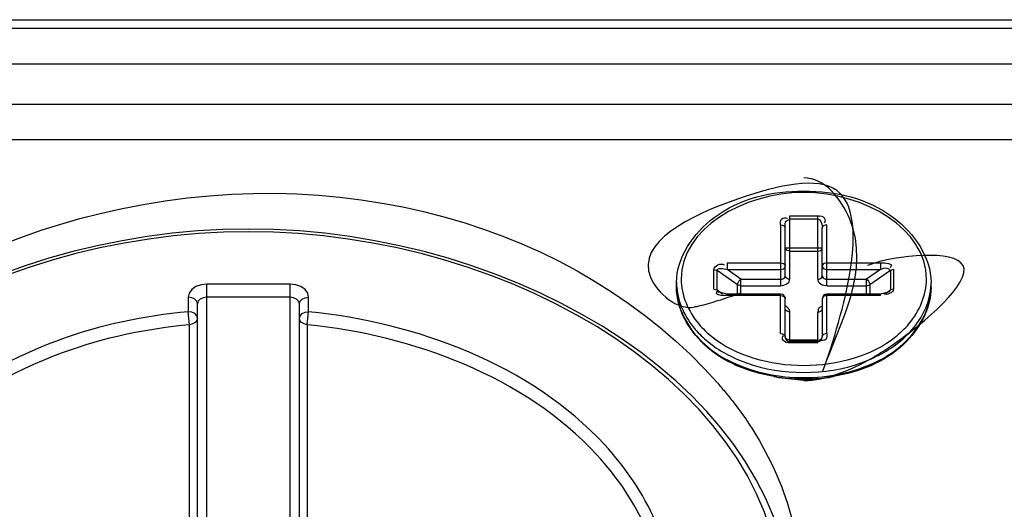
# Paper-space layout 'Sheet' of a CAD drawing. Header units: inches. Extents: x 0.2 to 10.8, y 0.2 to 8.3.
# Tile 429 of 545: x 7.7941 to 7.8792, y 5.4983 to 5.5406. Entities that reach past the tile are written whole.
import ezdxf

# ---------------------------------------------------------------- set-up
doc = ezdxf.new("R2010")
doc.units = ezdxf.units.IN
doc.header["$MEASUREMENT"] = 0
doc.layers.get('0').update_dxf_attribs({"lineweight": 5})

psp = doc.layouts.new('Sheet')

# ---------------------------------------------------------------- linework, layer by layer
at = {"color": 0, "linetype": 'ByBlock', "lineweight": -3}
for p, q in [((7.52953214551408, 5.540569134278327), (7.890222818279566, 5.540569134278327)), ((7.52953214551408, 5.539843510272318), (7.890222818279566, 5.539843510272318)), ((7.895445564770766, 5.536722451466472), (7.524309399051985, 5.536722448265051)), ((7.895445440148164, 5.533245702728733), (7.524309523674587, 5.533245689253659)), ((7.524309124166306, 5.530214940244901), (7.895445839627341, 5.530214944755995)), ((7.860677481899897, 5.518138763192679), (7.860677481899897, 5.523629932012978)), ((7.860677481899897, 5.523629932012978), (7.863077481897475, 5.523629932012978)), ((7.863077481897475, 5.518138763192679), (7.863077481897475, 5.523629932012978)), ((7.859877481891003, 5.522829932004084), (7.859877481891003, 5.517573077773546)), ((7.860277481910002, 5.518421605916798), (7.860277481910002, 5.52254708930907)), ((7.860677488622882, 5.523347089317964), (7.863077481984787, 5.523347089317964)), ((7.863477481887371, 5.518421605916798), (7.863477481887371, 5.52254708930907)), ((7.863877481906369, 5.517573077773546), (7.863877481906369, 5.522829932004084)), ((7.860277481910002, 5.520850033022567), (7.863477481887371, 5.520850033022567)), ((7.860677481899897, 5.520567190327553), (7.863077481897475, 5.520567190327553)), ((7.855243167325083, 5.519552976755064), (7.855243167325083, 5.518987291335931)), ((7.855243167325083, 5.519552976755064), (7.859877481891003, 5.519552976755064)), ((7.863877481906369, 5.519552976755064), (7.868511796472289, 5.519552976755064)), ((7.868511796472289, 5.519552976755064), (7.868511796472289, 5.518987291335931)), ((7.854111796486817, 5.517290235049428), (7.854111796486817, 5.518987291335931)), ((7.854111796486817, 5.518987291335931), (7.854394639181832, 5.518904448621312)), ((7.854394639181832, 5.517207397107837), (7.854394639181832, 5.518904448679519)), ((7.856160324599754, 5.517655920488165), (7.854394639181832, 5.518904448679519)), ((7.856443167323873, 5.518138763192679), (7.855243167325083, 5.518987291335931)), ((7.855243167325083, 5.518987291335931), (7.859877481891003, 5.518987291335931)), ((7.863877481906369, 5.518987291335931), (7.868511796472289, 5.518987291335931)), ((7.868511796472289, 5.518987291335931), (7.8673117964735, 5.518138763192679)), ((7.86936032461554, 5.518904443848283), (7.867594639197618, 5.517655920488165)), ((7.869643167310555, 5.518987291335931), (7.86936032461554, 5.518904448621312)), ((7.86936032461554, 5.518904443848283), (7.86936032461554, 5.517207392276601)), ((7.869643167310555, 5.518987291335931), (7.869643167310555, 5.517290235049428)), ((7.810277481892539, 5.481627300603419), (7.810277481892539, 5.517714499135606)), ((7.817477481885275, 5.517714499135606), (7.810277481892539, 5.517714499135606)), ((7.817477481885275, 5.481632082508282), (7.817477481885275, 5.517714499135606)), ((7.850877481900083, 5.517410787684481), (7.850877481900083, 5.517855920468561)), ((7.856160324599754, 5.516841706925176), (7.856160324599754, 5.517655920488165)), ((7.856443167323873, 5.517573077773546), (7.856160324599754, 5.517655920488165)), ((7.856443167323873, 5.516841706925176), (7.856443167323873, 5.518138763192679)), ((7.856443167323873, 5.518138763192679), (7.859877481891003, 5.518138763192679)), ((7.856443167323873, 5.517573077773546), (7.859877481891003, 5.517573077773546)), ((7.863877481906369, 5.518138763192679), (7.8673117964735, 5.518138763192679)), ((7.863877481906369, 5.517573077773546), (7.8673117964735, 5.517573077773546)), ((7.8673117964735, 5.516841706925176), (7.8673117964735, 5.518138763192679)), ((7.8673117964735, 5.517573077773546), (7.867594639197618, 5.517655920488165)), ((7.867594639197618, 5.517655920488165), (7.867594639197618, 5.516841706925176)), ((7.872877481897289, 5.517410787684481), (7.872877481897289, 5.517855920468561)), ((7.808677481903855, 5.516583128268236), (7.808677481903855, 5.515332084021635)), ((7.817477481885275, 5.516583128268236), (7.810277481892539, 5.516583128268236)), ((7.819077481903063, 5.515332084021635), (7.819077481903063, 5.516583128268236)), ((7.854111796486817, 5.517290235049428), (7.854394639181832, 5.517207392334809)), ((7.854394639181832, 5.517207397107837), (7.854849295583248, 5.516885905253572)), ((7.855243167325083, 5.516841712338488), (7.854550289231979, 5.517007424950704)), ((7.855243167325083, 5.516724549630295), (7.855243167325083, 5.516841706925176)), ((7.859877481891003, 5.516841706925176), (7.855243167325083, 5.516841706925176)), ((7.859877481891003, 5.516724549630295), (7.855243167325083, 5.516724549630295)), ((7.859877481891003, 5.513447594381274), (7.859877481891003, 5.516841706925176)), ((7.863877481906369, 5.513447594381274), (7.863877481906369, 5.516841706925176)), ((7.868511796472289, 5.516841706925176), (7.863877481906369, 5.516841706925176)), ((7.868511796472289, 5.516724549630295), (7.863877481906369, 5.516724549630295)), ((7.869204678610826, 5.51700742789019), (7.868511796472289, 5.5168417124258)), ((7.868511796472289, 5.516724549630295), (7.868511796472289, 5.516841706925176)), ((7.868905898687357, 5.516886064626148), (7.86936032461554, 5.517207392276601)), ((7.869643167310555, 5.517290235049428), (7.86936032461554, 5.517207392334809)), ((7.809477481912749, 5.472339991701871), (7.809477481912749, 5.516017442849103)), ((7.818277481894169, 5.472339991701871), (7.818277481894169, 5.516017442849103)), ((7.860277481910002, 5.513164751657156), (7.860277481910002, 5.516441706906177)), ((7.863477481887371, 5.516441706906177), (7.863477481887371, 5.513164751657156)), ((7.8087905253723, 5.5142063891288), (7.808677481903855, 5.515332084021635)), ((7.818964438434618, 5.5142063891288), (7.819077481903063, 5.515332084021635)), ((7.860677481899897, 5.51264759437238), (7.860677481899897, 5.515310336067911)), ((7.863077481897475, 5.51264759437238), (7.863077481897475, 5.515310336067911)), ((7.8087905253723, 5.471779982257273), (7.8087905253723, 5.5142063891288)), ((7.818964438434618, 5.5142063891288), (7.818964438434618, 5.490427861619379)), ((7.863077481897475, 5.512881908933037), (7.860677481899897, 5.512881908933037)), ((7.863077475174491, 5.512764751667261), (7.860677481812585, 5.512764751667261)), ((7.863077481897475, 5.51264759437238), (7.860677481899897, 5.51264759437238))]:
    psp.add_line(p, q, dxfattribs=at)
for points in [[(7.859877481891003, 5.522829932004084), (7.86003055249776, 5.522808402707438), (7.860160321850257, 5.522747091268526), (7.860247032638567, 5.522655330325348), (7.860277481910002, 5.52254708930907)], [(7.863877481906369, 5.522829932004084), (7.863724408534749, 5.522808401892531), (7.863594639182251, 5.522747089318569), (7.863507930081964, 5.52265532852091), (7.863477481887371, 5.52254708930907)], [(7.860677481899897, 5.520567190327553), (7.860553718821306, 5.520581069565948), (7.860441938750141, 5.520621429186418), (7.860353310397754, 5.520684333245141), (7.860296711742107, 5.520763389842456), (7.860277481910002, 5.520850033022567)], [(7.863077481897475, 5.520567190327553), (7.863201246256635, 5.520581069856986), (7.863313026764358, 5.520621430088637), (7.863401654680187, 5.520684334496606), (7.863458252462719, 5.520763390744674), (7.863477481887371, 5.520850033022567)], [(7.859877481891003, 5.519552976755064), (7.860001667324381, 5.519539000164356), (7.860113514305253, 5.519498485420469), (7.860202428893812, 5.519435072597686), (7.860258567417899, 5.519356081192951), (7.860277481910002, 5.519270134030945)], [(7.859877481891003, 5.518987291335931), (7.860001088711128, 5.519001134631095), (7.86011259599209, 5.519041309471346), (7.860201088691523, 5.519103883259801), (7.860257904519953, 5.519182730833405), (7.860277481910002, 5.519270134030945)], [(7.863877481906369, 5.519552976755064), (7.863753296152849, 5.519539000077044), (7.863641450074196, 5.519498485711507), (7.863552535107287, 5.519435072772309), (7.863496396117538, 5.519356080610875), (7.863477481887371, 5.519270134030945)], [(7.863477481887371, 5.519270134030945), (7.863497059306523, 5.519182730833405), (7.863553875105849, 5.519103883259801), (7.863642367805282, 5.519041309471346), (7.863753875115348, 5.519001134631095), (7.863877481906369, 5.518987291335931)], [(7.859877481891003, 5.518138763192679), (7.860001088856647, 5.518152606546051), (7.860112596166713, 5.51819278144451), (7.860201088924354, 5.51825535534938), (7.860257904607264, 5.518334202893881), (7.860277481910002, 5.518421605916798)], [(7.860677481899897, 5.518138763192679), (7.860553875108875, 5.518152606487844), (7.860442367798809, 5.518192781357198), (7.860353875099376, 5.518255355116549), (7.86029705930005, 5.518334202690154), (7.860277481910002, 5.518421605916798)], [(7.863077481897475, 5.518138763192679), (7.863201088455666, 5.518152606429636), (7.863312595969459, 5.518192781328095), (7.863401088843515, 5.518255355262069), (7.863457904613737, 5.518334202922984), (7.863477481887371, 5.518421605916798)], [(7.863477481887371, 5.518421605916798), (7.863497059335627, 5.518334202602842), (7.863553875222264, 5.518255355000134), (7.86364236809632, 5.518192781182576), (7.863753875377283, 5.518152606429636), (7.863877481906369, 5.518138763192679)], [(7.810277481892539, 5.517714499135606), (7.809788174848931, 5.517660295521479), (7.809337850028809, 5.517498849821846), (7.808982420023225, 5.517247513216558), (7.808754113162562, 5.516929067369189), (7.808677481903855, 5.516583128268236)], [(7.819077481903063, 5.516583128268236), (7.819000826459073, 5.516929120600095), (7.818772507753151, 5.517247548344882), (7.81841706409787, 5.517498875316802), (7.817966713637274, 5.517660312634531), (7.817477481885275, 5.517714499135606)], [(7.856160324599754, 5.517655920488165), (7.856174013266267, 5.517752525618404), (7.856214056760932, 5.51785977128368), (7.856276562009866, 5.517966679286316), (7.856355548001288, 5.518062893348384), (7.856443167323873, 5.518138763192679)], [(7.8673117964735, 5.518138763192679), (7.867399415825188, 5.51806289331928), (7.867478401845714, 5.517966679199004), (7.867540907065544, 5.517859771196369), (7.867580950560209, 5.517752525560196), (7.867594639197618, 5.517655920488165)], [(7.809477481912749, 5.516017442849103), (7.809416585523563, 5.516233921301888), (7.809243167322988, 5.516417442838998), (7.808983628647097, 5.51654006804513), (7.808677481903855, 5.516583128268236)], [(7.810277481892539, 5.516583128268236), (7.809971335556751, 5.516540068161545), (7.809711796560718, 5.51641744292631), (7.80953837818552, 5.516233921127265), (7.809477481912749, 5.516017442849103)], [(7.818277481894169, 5.516017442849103), (7.818216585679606, 5.51623392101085), (7.818043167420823, 5.51641744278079), (7.817783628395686, 5.516540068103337), (7.817477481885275, 5.516583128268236)], [(7.818277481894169, 5.516017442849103), (7.81833837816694, 5.516233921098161), (7.818511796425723, 5.516417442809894), (7.818771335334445, 5.516540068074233), (7.819077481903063, 5.516583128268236)], [(7.859877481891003, 5.516724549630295), (7.860001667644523, 5.516710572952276), (7.860113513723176, 5.516670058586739), (7.860202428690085, 5.51660664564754), (7.860258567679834, 5.516527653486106), (7.860277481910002, 5.51644170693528)], [(7.863877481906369, 5.516724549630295), (7.863753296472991, 5.516710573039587), (7.863641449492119, 5.5166700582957), (7.86355253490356, 5.516606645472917), (7.863496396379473, 5.516527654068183), (7.863477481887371, 5.516441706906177)], [(7.809477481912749, 5.514766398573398), (7.809418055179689, 5.514980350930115), (7.809245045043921, 5.515165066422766), (7.808984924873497, 5.515288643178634), (7.808677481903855, 5.515332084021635)], [(7.818277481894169, 5.514766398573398), (7.818336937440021, 5.51498040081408), (7.818509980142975, 5.515165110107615), (7.818770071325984, 5.515288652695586), (7.819077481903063, 5.515332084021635)], [(7.860677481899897, 5.515310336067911), (7.860553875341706, 5.515324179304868), (7.860442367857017, 5.515364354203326), (7.860353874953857, 5.5154269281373), (7.860297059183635, 5.515505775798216), (7.860277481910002, 5.515593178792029)], [(7.863077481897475, 5.515310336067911), (7.863201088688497, 5.515324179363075), (7.863312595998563, 5.51536435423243), (7.863401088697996, 5.515426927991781), (7.863457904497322, 5.515505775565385), (7.863477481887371, 5.515593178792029)], [(7.809477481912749, 5.514766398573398), (7.809426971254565, 5.514568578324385), (7.8092818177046, 5.514395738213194), (7.809060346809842, 5.514269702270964), (7.8087905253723, 5.5142063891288)], [(7.818964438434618, 5.5142063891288), (7.818694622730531, 5.514269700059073), (7.818473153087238, 5.514395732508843), (7.818327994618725, 5.514568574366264), (7.818277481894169, 5.514766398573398)], [(7.859877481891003, 5.513447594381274), (7.860030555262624, 5.513426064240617), (7.860160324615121, 5.513364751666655), (7.860247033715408, 5.513272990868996), (7.860277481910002, 5.513164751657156)], [(7.860677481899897, 5.512881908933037), (7.860553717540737, 5.512895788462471), (7.860441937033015, 5.512936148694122), (7.860353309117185, 5.512999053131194), (7.860296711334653, 5.513078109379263), (7.860277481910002, 5.513164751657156)], [(7.863077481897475, 5.512881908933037), (7.863201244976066, 5.512895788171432), (7.863313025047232, 5.512936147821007), (7.863401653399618, 5.51299905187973), (7.863458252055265, 5.513078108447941), (7.863477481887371, 5.513164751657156)], [(7.863877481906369, 5.513447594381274), (7.863724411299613, 5.513426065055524), (7.863594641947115, 5.513364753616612), (7.863507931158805, 5.513272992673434), (7.863477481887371, 5.513164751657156)], [(7.861877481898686, 5.509370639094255), (7.859714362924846, 5.509612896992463), (7.859315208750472, 5.509756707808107)], [(7.864440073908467, 5.509756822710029), (7.864040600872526, 5.509612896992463), (7.861877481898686, 5.509370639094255)]]:
    psp.add_lwpolyline(points, dxfattribs=at)
for centre, radius, start, end in [((7.859877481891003, 5.516441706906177), 0.0004000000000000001, 1.667526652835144e-06, 90), ((7.863877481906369, 5.516441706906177), 0.0004000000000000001, 90, 179.9999991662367), ((7.860677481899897, 5.513164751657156), 0.0004000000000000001, 180, 270), ((7.863077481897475, 5.513164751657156), 0.0004000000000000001, 270, 0), ((7.861877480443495, 5.524804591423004), 0.0152890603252, 260.3223912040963, 279.6789088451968)]:
    psp.add_arc(centre, radius, start, end, dxfattribs=at)
for points, knots in [([(7.766088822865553, 5.491563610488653), (7.76629046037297, 5.507385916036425), (7.80352103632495, 5.533724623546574), (7.842207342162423, 5.523010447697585), (7.854437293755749, 5.509142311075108)], [0, 0, 0, 0, 0.4611403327, 1, 1, 1, 1]), ([(7.863535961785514, 5.510195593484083), (7.865262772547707, 5.515120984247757), (7.869114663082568, 5.528241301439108), (7.855849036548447, 5.525515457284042), (7.845298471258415, 5.520329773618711), (7.850960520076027, 5.515408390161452), (7.852458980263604, 5.515747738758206)], [0, 0, 0, 0, 0.4018239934, 0.6203362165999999, 0.881715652, 1, 1, 1, 1]), ([(7.863535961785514, 5.510195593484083), (7.865005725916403, 5.514387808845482), (7.86875832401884, 5.520653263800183), (7.863663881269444, 5.526906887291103), (7.861877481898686, 5.526906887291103)], [0, 0, 0, 0, 0.713203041, 1, 1, 1, 1]), ([(7.850877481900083, 5.517855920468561), (7.850877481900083, 5.520017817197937), (7.854151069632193, 5.524698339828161), (7.861877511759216, 5.526335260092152), (7.869603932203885, 5.52469830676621), (7.872877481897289, 5.520017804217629), (7.872877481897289, 5.517855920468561)], [0, 0, 0, 0, 0.222675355, 0.5000013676, 0.7773259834, 1, 1, 1, 1]), ([(7.872477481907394, 5.518138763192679), (7.872477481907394, 5.5224661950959), (7.861877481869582, 5.528801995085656), (7.851277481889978, 5.522466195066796), (7.851277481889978, 5.518138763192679)], [0, 0, 0, 0, 0.5000000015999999, 1, 1, 1, 1]), ([(7.859877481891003, 5.522829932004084), (7.859877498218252, 5.522997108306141), (7.859827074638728, 5.523423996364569), (7.860318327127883, 5.523482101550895), (7.860479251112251, 5.523409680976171)], [0, 0, 0, 0, 0.4864793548, 1, 1, 1, 1]), ([(7.863077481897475, 5.523629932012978), (7.863284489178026, 5.523629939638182), (7.863718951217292, 5.523602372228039), (7.863754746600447, 5.523083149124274), (7.863640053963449, 5.523005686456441)], [0, 0, 0, 0, 0.5993116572, 1, 1, 1, 1]), ([(7.860277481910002, 5.52254708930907), (7.860277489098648, 5.522719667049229), (7.860168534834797, 5.523036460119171), (7.860516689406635, 5.523301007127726), (7.860639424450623, 5.523258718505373)], [0, 0, 0, 0, 0.5707052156, 1, 1, 1, 1]), ([(7.860877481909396, 5.489005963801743), (7.860877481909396, 5.50823884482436), (7.813877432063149, 5.53670968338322), (7.766877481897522, 5.508238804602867), (7.766877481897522, 5.489005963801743)], [0, 0, 0, 0, 0.5000005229, 1, 1, 1, 1]), ([(7.869715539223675, 5.512569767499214), (7.872166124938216, 5.514297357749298), (7.88032785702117, 5.521135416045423), (7.869971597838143, 5.520276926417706), (7.867384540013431, 5.519336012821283)], [0, 0, 0, 0, 0.521341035, 1, 1, 1, 1]), ([(7.868511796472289, 5.519552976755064), (7.868746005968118, 5.519552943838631), (7.869027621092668, 5.519574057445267), (7.869494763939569, 5.519399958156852), (7.869389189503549, 5.519191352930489), (7.869331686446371, 5.519127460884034)], [0, 0, 0, 0, 0.5843304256, 0.7855426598, 1, 1, 1, 1]), ([(7.868511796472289, 5.518987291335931), (7.868693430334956, 5.51903009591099), (7.868907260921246, 5.5192214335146), (7.869305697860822, 5.518994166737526), (7.869266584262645, 5.518909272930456)], [0, 0, 0, 0, 0.6662708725, 1, 1, 1, 1]), ([(7.850877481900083, 5.517855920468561), (7.850877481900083, 5.517782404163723), (7.850880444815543, 5.5176352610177), (7.850889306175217, 5.517488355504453), (7.850895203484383, 5.517414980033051)], [0, 0, 0, 0, 0.4996745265, 1, 1, 1, 1]), ([(7.859307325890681, 5.509733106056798), (7.857123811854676, 5.510108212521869), (7.853124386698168, 5.511593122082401), (7.850877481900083, 5.515589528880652), (7.850877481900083, 5.517410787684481)], [0, 0, 0, 0, 0.5488313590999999, 1, 1, 1, 1]), ([(7.850877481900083, 5.517410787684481), (7.850877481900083, 5.515702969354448), (7.852928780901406, 5.511923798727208), (7.856648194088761, 5.510400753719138), (7.858707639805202, 5.509962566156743)], [0, 0, 0, 0, 0.4478507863, 1, 1, 1, 1]), ([(7.850895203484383, 5.517414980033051), (7.851001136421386, 5.516096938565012), (7.851867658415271, 5.514315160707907), (7.853186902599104, 5.513069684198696), (7.853570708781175, 5.512757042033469)], [0, 0, 0, 0, 0.7276055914, 1, 1, 1, 1]), ([(7.851277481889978, 5.518138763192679), (7.851277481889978, 5.516754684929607), (7.852128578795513, 5.514813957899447), (7.853516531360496, 5.51351085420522), (7.853924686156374, 5.513183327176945)], [0, 0, 0, 0, 0.7256365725, 1, 1, 1, 1]), ([(7.872877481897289, 5.517410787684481), (7.872877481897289, 5.515589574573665), (7.870630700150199, 5.511593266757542), (7.866631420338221, 5.510108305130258), (7.864447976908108, 5.509733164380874)], [0, 0, 0, 0, 0.4511695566, 1, 1, 1, 1]), ([(7.865052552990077, 5.509963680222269), (7.867110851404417, 5.510402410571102), (7.870828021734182, 5.511926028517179), (7.872877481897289, 5.515703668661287), (7.872877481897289, 5.517410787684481)], [0, 0, 0, 0, 0.5521319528, 1, 1, 1, 1]), ([(7.869830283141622, 5.513183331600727), (7.870238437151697, 5.513510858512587), (7.871626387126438, 5.514813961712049), (7.872477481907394, 5.516754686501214), (7.872477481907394, 5.518138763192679)], [0, 0, 0, 0, 0.2743633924, 1, 1, 1, 1]), ([(7.870184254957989, 5.512757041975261), (7.870568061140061, 5.513069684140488), (7.871887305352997, 5.514315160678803), (7.872753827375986, 5.516096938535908), (7.87285976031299, 5.517414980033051)], [0, 0, 0, 0, 0.2723944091, 1, 1, 1, 1]), ([(7.87285976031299, 5.517414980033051), (7.872865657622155, 5.517488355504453), (7.872874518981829, 5.5176352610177), (7.872877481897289, 5.517782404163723), (7.872877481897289, 5.517855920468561)], [0, 0, 0, 0, 0.5003254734, 1, 1, 1, 1]), ([(7.852816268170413, 5.515832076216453), (7.853366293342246, 5.51596698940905), (7.854560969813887, 5.516308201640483), (7.855735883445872, 5.516710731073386), (7.856370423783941, 5.516941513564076)], [0, 0, 0, 0, 0.4561528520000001, 1, 1, 1, 1]), ([(7.855243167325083, 5.516724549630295), (7.855008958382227, 5.51672453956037), (7.854727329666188, 5.516703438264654), (7.854260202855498, 5.516877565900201), (7.854365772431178, 5.517086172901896), (7.854423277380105, 5.517150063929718)], [0, 0, 0, 0, 0.5843247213, 0.7855430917, 1, 1, 1, 1]), ([(7.854501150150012, 5.51698917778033), (7.854482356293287, 5.517010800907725), (7.854451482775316, 5.517068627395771), (7.854472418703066, 5.517131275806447), (7.854488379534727, 5.517158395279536)], [0, 0, 0, 0, 0.4765570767, 1, 1, 1, 1]), ([(7.869360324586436, 5.517207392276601), (7.869360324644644, 5.51716864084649), (7.869321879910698, 5.517082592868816), (7.869253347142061, 5.517026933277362), (7.869213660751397, 5.516998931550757)], [0, 0, 0, 0, 0.4437759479, 1, 1, 1, 1]), ([(7.852458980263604, 5.515747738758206), (7.852517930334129, 5.515761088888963), (7.852637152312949, 5.515788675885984), (7.852756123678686, 5.515817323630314), (7.852816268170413, 5.515832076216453)], [0, 0, 0, 0, 0.4939343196, 1, 1, 1, 1]), ([(7.860381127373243, 5.515766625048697), (7.860366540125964, 5.515775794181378), (7.860336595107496, 5.515793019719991), (7.860305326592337, 5.515807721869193), (7.860289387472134, 5.515814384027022)], [0, 0, 0, 0, 0.4993368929, 1, 1, 1, 1]), ([(7.860677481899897, 5.515310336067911), (7.860677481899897, 5.515396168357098), (7.860602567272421, 5.515579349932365), (7.860466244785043, 5.515713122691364), (7.860381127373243, 5.515766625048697)], [0, 0, 0, 0, 0.4605521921, 1, 1, 1, 1]), ([(7.863384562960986, 5.515759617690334), (7.863291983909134, 5.515715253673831), (7.863110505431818, 5.515627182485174), (7.863100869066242, 5.515398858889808), (7.863146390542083, 5.515334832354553)], [0, 0, 0, 0, 0.5664947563, 1, 1, 1, 1]), ([(7.86347814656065, 5.515799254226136), (7.863462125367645, 5.51579328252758), (7.863430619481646, 5.51578077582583), (7.863399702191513, 5.515766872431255), (7.863384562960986, 5.515759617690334)], [0, 0, 0, 0, 0.5045775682, 1, 1, 1, 1]), ([(7.808677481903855, 5.515332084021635), (7.804854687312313, 5.5149462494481), (7.792133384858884, 5.512451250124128), (7.779292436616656, 5.502392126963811), (7.777446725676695, 5.493248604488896)], [0, 0, 0, 0, 0.291736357, 1, 1, 1, 1]), ([(7.849057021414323, 5.497208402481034), (7.847999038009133, 5.499645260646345), (7.841063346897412, 5.509734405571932), (7.828373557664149, 5.514393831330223), (7.819077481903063, 5.515332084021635)], [0, 0, 0, 0, 0.2213861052, 1, 1, 1, 1]), ([(7.8087905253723, 5.5142063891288), (7.805050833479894, 5.513828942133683), (7.792606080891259, 5.51138818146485), (7.780044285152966, 5.501547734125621), (7.778238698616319, 5.492602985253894)], [0, 0, 0, 0, 0.2917364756, 1, 1, 1, 1]), ([(7.848292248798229, 5.496476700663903), (7.847257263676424, 5.498860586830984), (7.840472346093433, 5.508730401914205), (7.828058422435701, 5.513288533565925), (7.818964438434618, 5.5142063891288)], [0, 0, 0, 0, 0.221386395, 1, 1, 1, 1]), ([(7.860677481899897, 5.51264759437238), (7.860470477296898, 5.512647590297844), (7.860035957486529, 5.512675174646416), (7.86000021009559, 5.513194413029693), (7.860114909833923, 5.513271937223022)], [0, 0, 0, 0, 0.5992386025, 1, 1, 1, 1]), ([(7.863877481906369, 5.513447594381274), (7.863877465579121, 5.513280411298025), (7.86392789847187, 5.512853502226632), (7.863436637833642, 5.512795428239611), (7.863275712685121, 5.512867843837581)], [0, 0, 0, 0, 0.4864909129, 1, 1, 1, 1]), ([(7.868377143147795, 5.511687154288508), (7.868604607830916, 5.511826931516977), (7.869055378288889, 5.512114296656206), (7.869496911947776, 5.512415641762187), (7.869715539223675, 5.512569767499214)], [0, 0, 0, 0, 0.4995190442, 1, 1, 1, 1]), ([(7.867818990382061, 5.511354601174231), (7.867912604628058, 5.511408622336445), (7.86809942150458, 5.511518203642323), (7.868284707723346, 5.511630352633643), (7.868377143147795, 5.511687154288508)], [0, 0, 0, 0, 0.4990530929, 1, 1, 1, 1]), ([(7.861877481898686, 5.509370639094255), (7.862850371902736, 5.509370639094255), (7.864943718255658, 5.509864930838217), (7.86683931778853, 5.510789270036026), (7.867818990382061, 5.511354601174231)], [0, 0, 0, 0, 0.4624052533, 1, 1, 1, 1]), ([(7.854437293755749, 5.509142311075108), (7.85468357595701, 5.508863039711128), (7.855164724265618, 5.508299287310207), (7.855626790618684, 5.507719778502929), (7.85585162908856, 5.507427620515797)], [0, 0, 0, 0, 0.5024938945, 1, 1, 1, 1]), ([(7.85585162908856, 5.507427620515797), (7.857642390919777, 5.505100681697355), (7.860514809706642, 5.500057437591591), (7.861630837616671, 5.494332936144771), (7.861666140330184, 5.491563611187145)], [0, 0, 0, 0, 0.514606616, 1, 1, 1, 1])]:
    psp.add_open_spline(points, degree=3, knots=knots, dxfattribs=at)
for points in [[(7.863077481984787, 5.52334708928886), (7.863375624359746, 5.523347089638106), (7.86347746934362, 5.522845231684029), (7.863477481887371, 5.52254708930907)], [(7.860077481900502, 5.489571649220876), (7.860077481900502, 5.508432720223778), (7.813877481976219, 5.536047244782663), (7.767677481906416, 5.508432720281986), (7.767677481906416, 5.489571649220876)], [(7.854111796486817, 5.518987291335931), (7.854111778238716, 5.519310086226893), (7.854735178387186, 5.519577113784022), (7.854994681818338, 5.519385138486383)], [(7.854394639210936, 5.518904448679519), (7.854394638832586, 5.519188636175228), (7.85496655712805, 5.519052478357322), (7.855243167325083, 5.518987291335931)], [(7.859877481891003, 5.517573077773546), (7.86018068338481, 5.517573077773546), (7.86078426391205, 5.517867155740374), (7.860608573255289, 5.518114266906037)], [(7.863077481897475, 5.518138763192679), (7.863077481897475, 5.517830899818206), (7.863552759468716, 5.517518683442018), (7.863842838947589, 5.517621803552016)], [(7.869643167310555, 5.517290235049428), (7.869643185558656, 5.51696745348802), (7.869019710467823, 5.516700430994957), (7.868760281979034, 5.516892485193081)], [(7.853924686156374, 5.513183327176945), (7.858059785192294, 5.509865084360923), (7.865695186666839, 5.50986508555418), (7.869830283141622, 5.513183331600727)], [(7.853570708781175, 5.512757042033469), (7.854556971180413, 5.511954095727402), (7.855714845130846, 5.51134427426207), (7.856912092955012, 5.510915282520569)], [(7.866842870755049, 5.510915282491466), (7.868040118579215, 5.511344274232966), (7.869197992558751, 5.511954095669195), (7.870184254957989, 5.512757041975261)], [(7.856912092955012, 5.510915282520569), (7.860028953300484, 5.509800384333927), (7.863726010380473, 5.509800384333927), (7.866842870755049, 5.510915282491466)], [(7.858707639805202, 5.509962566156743), (7.86077630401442, 5.509522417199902), (7.86298404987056, 5.509522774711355), (7.865052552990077, 5.509963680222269)]]:
    psp.add_open_spline(points, degree=3, dxfattribs=at)

doc.saveas('drawing.dxf')
